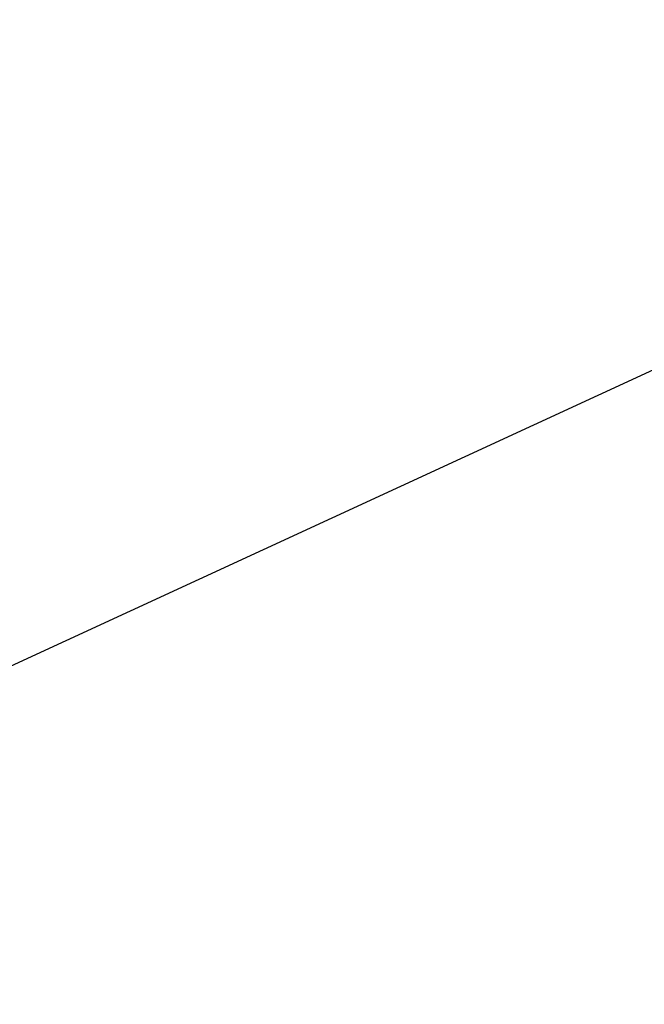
# Model space of a CAD drawing. Header units: inches. Extents: x 170 to 312, y 215 to 248.
# Tile 280 of 286: x 305.011 to 305.265, y 243.341 to 243.741. Entities that reach past the tile are written whole.
import ezdxf
from ezdxf import colors
from ezdxf.entities.mleader import LeaderData, LeaderLine
from ezdxf.math import Vec2, Vec3

# ---------------------------------------------------------------- set-up
doc = ezdxf.new("R2010")
doc.units = ezdxf.units.IN
doc.header["$LTSCALE"] = 0.25
doc.header["$MEASUREMENT"] = 0
doc.layers.add('ANNOTATIONS', color=1, linetype='Continuous')
doc.styles.add('ARIAL', font='arial.ttf', dxfattribs={"height": 0.09375})

msp = doc.modelspace()

# ---------------------------------------------------------------- leaders
at = {"layer": 'ANNOTATIONS'}
ml = msp.add_multileader_mtext('Standard', dxfattribs=at)
ml.set_content('HAND CHAIN', color=256, style='ARIAL')
ml.set_leader_properties()
ml.build(insert=Vec2(0, 0))
ml.multileader.update_dxf_attribs({"dogleg_length": 0.36, "arrow_head_size": 0.09375})
ctx = ml.context
ctx.base_point, ctx.char_height, ctx.arrow_head_size, ctx.landing_gap_size, ctx.plane_origin = Vec3(305.56739, 243.69133), 0.09375, 0.09375, 0.09, Vec3(304.78236, 243.2581)
notes = []
notes.append((ctx, [(0, (1, 1, 0), (305.46944, 243.69133), (1, 0), 0.09796, [(0, [(304.70958, 243.34103)], 0, [])])]))
ctx.mtext.insert, ctx.mtext.flow_direction = Vec3(305.65739, 243.73901), 5
for ctx, leaders in notes:
    for number, flags, end, landing, length, lines in leaders:
        leader = LeaderData()
        leader.index, (leader.has_last_leader_line, leader.has_dogleg_vector, leader.attachment_direction) = number, flags
        leader.last_leader_point, leader.dogleg_vector, leader.dogleg_length = Vec3(end), Vec3(landing), length
        for number, points, colour, breaks in lines:
            line = LeaderLine()
            line.index, line.vertices, line.color, line.breaks = number, Vec3.list(points), colors.encode_raw_color(colour), breaks
            leader.lines.append(line)
        ctx.leaders.append(leader)

doc.saveas('drawing.dxf')
